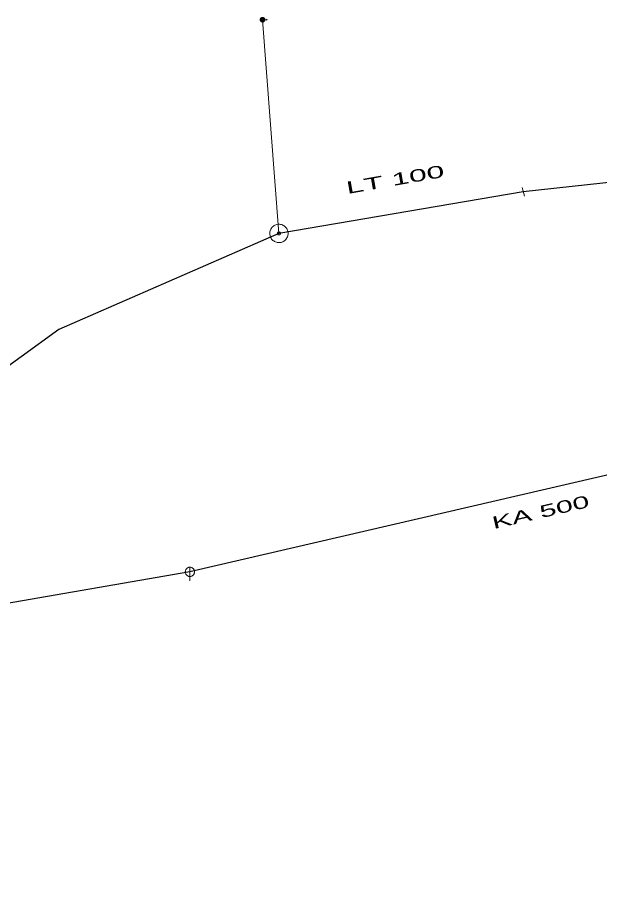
# Model space of a CAD drawing. Extents: x -687515 to -686506, y -974029 to -973461.
# Drawn here: x -686751.92 to -686720.18, y -973716.01 to -973668.72 of the extents above; entities that cross this region are included whole.
import ezdxf
from ezdxf.enums import TextEntityAlignment as Align

# ---------------------------------------------------------------- set-up
doc = ezdxf.new("R2010")
doc.units = 0
doc.header["$LTSCALE"] = 0.27
for name, color, linetype, lineweight in [('1', 7, 'Continuous', 13), ('14', 7, 'Continuous', 25), ('17', 7, 'Continuous', 25), ('22', 7, 'Continuous', 13), ('34', 7, 'Continuous', 13), ('47', 7, 'Continuous', 13), ('9', 7, 'Continuous', 13)]:
    doc.layers.add(name, color=color, linetype=linetype, lineweight=lineweight)

msp = doc.modelspace()

# ---------------------------------------------------------------- linework, layer by layer
at = {"layer": '14', "lineweight": 13}
msp.add_line((-686737.661, -973680.49), (-686738.557, -973668.85), dxfattribs=at)
at = {"layer": '14'}
for p, q in [((-686704.809, -973690.17), (-686742.511, -973698.919)), ((-686742.511, -973698.919), (-686767.08, -973703.16))]:
    msp.add_line(p, q, dxfattribs=at)
at = {"layer": '17'}
msp.add_line((-686724.343, -973678.231), (-686737.661, -973680.49), dxfattribs=at)
for points in [[(-686696.345, -973676.48), (-686718.181, -973677.546), (-686724.343, -973678.231)], [(-686737.661, -973680.49), (-686749.647, -973685.721), (-686757.875, -973691.668), (-686763.192, -973697.859), (-686778.16, -973716.008)]]:
    msp.add_lwpolyline(points, dxfattribs=at)
at = {"layer": '22'}
msp.add_line((-686742.51, -973698.667), (-686742.511, -973699.411), dxfattribs=at)
msp.add_lwpolyline([(-686742.259, -973698.919), (-686742.26, -973698.893), (-686742.264, -973698.867), (-686742.27, -973698.841), (-686742.28, -973698.817), (-686742.292, -973698.793), (-686742.306, -973698.771), (-686742.323, -973698.75), (-686742.341, -973698.732), (-686742.362, -973698.715), (-686742.384, -973698.701), (-686742.408, -973698.689), (-686742.432, -973698.679), (-686742.458, -973698.673), (-686742.484, -973698.669), (-686742.51, -973698.667), (-686742.536, -973698.668), (-686742.562, -973698.672), (-686742.588, -973698.678), (-686742.613, -973698.688), (-686742.636, -973698.7), (-686742.658, -973698.714), (-686742.679, -973698.731), (-686742.697, -973698.749), (-686742.714, -973698.77), (-686742.728, -973698.792), (-686742.74, -973698.816), (-686742.75, -973698.84), (-686742.757, -973698.866), (-686742.761, -973698.892), (-686742.763, -973698.918), (-686742.762, -973698.944), (-686742.758, -973698.97), (-686742.751, -973698.996), (-686742.741, -973699.021), (-686742.729, -973699.044), (-686742.715, -973699.066), (-686742.698, -973699.087), (-686742.68, -973699.105), (-686742.659, -973699.122), (-686742.637, -973699.136), (-686742.614, -973699.148), (-686742.589, -973699.158), (-686742.563, -973699.165), (-686742.537, -973699.169), (-686742.511, -973699.171), (-686742.485, -973699.17), (-686742.459, -973699.166), (-686742.433, -973699.159), (-686742.409, -973699.149), (-686742.385, -973699.137), (-686742.363, -973699.123), (-686742.342, -973699.106), (-686742.324, -973699.088), (-686742.307, -973699.067), (-686742.293, -973699.045), (-686742.281, -973699.022), (-686742.271, -973698.997), (-686742.265, -973698.971), (-686742.261, -973698.945)], close=True, dxfattribs=at)
at = {"layer": '34'}
msp.add_line((-686724.27, -973678.468), (-686724.415, -973677.993), dxfattribs=at)
at = {"layer": '47'}
for points in [[(-686737.596, -973680.985), (-686737.544, -973680.976), (-686737.494, -973680.961), (-686737.446, -973680.94), (-686737.4, -973680.916), (-686737.356, -973680.886), (-686737.317, -973680.852), (-686737.281, -973680.814), (-686737.249, -973680.772), (-686737.222, -973680.729), (-686737.199, -973680.681), (-686737.181, -973680.631), (-686737.17, -973680.581), (-686737.162, -973680.529), (-686737.161, -973680.477), (-686737.165, -973680.425), (-686737.174, -973680.373), (-686737.189, -973680.323), (-686737.21, -973680.274), (-686737.234, -973680.229), (-686737.264, -973680.185), (-686737.298, -973680.146), (-686737.336, -973680.109), (-686737.378, -973680.077), (-686737.422, -973680.05), (-686737.469, -973680.028), (-686737.519, -973680.01), (-686737.57, -973679.998), (-686737.621, -973679.991), (-686737.673, -973679.99), (-686737.725, -973679.994), (-686737.777, -973680.003), (-686737.827, -973680.018), (-686737.876, -973680.038), (-686737.921, -973680.063), (-686737.965, -973680.093), (-686738.005, -973680.126), (-686738.041, -973680.164), (-686738.073, -973680.206), (-686738.1, -973680.251), (-686738.122, -973680.298), (-686738.14, -973680.348), (-686738.153, -973680.398), (-686738.159, -973680.45), (-686738.16, -973680.502), (-686738.156, -973680.554), (-686738.147, -973680.606), (-686738.132, -973680.656), (-686738.112, -973680.704), (-686738.087, -973680.75), (-686738.057, -973680.794), (-686738.024, -973680.834), (-686737.986, -973680.869), (-686737.944, -973680.901), (-686737.9, -973680.928), (-686737.852, -973680.951), (-686737.802, -973680.969), (-686737.752, -973680.981), (-686737.7, -973680.988), (-686737.648, -973680.989)], [(-686737.65, -973680.571), (-686737.641, -973680.57), (-686737.633, -973680.567), (-686737.626, -973680.564), (-686737.618, -973680.56), (-686737.611, -973680.555), (-686737.604, -973680.549), (-686737.598, -973680.543), (-686737.593, -973680.536), (-686737.589, -973680.529), (-686737.585, -973680.521), (-686737.582, -973680.512), (-686737.58, -973680.504), (-686737.579, -973680.496), (-686737.578, -973680.488), (-686737.579, -973680.479), (-686737.58, -973680.47), (-686737.583, -973680.462), (-686737.586, -973680.455), (-686737.59, -973680.447), (-686737.595, -973680.44), (-686737.601, -973680.433), (-686737.607, -973680.427), (-686737.614, -973680.422), (-686737.622, -973680.417), (-686737.629, -973680.414), (-686737.638, -973680.411), (-686737.646, -973680.409), (-686737.654, -973680.408), (-686737.662, -973680.407), (-686737.671, -973680.408), (-686737.68, -973680.409), (-686737.688, -973680.412), (-686737.695, -973680.415), (-686737.703, -973680.419), (-686737.71, -973680.424), (-686737.717, -973680.429), (-686737.723, -973680.436), (-686737.728, -973680.443), (-686737.733, -973680.451), (-686737.736, -973680.458), (-686737.739, -973680.467), (-686737.741, -973680.475), (-686737.742, -973680.483), (-686737.743, -973680.491), (-686737.742, -973680.5), (-686737.741, -973680.509), (-686737.738, -973680.517), (-686737.735, -973680.524), (-686737.731, -973680.532), (-686737.726, -973680.539), (-686737.721, -973680.546), (-686737.714, -973680.552), (-686737.707, -973680.557), (-686737.7, -973680.561), (-686737.692, -973680.565), (-686737.683, -973680.568), (-686737.675, -973680.57), (-686737.667, -973680.571), (-686737.659, -973680.572)]]:
    msp.add_lwpolyline(points, close=True, dxfattribs=at)
at = {"layer": '9'}
msp.add_line((-686738.431, -973668.85), (-686738.305, -973668.85), dxfattribs=at)
for points in [[(-686738.557, -973668.976), (-686738.544, -973668.975), (-686738.531, -973668.973), (-686738.518, -973668.97), (-686738.506, -973668.965), (-686738.494, -973668.959), (-686738.483, -973668.952), (-686738.473, -973668.944), (-686738.463, -973668.934), (-686738.455, -973668.924), (-686738.448, -973668.913), (-686738.442, -973668.901), (-686738.437, -973668.889), (-686738.434, -973668.876), (-686738.432, -973668.863), (-686738.431, -973668.85), (-686738.431, -973668.837), (-686738.433, -973668.824), (-686738.436, -973668.811), (-686738.441, -973668.799), (-686738.447, -973668.787), (-686738.454, -973668.776), (-686738.462, -973668.766), (-686738.472, -973668.756), (-686738.482, -973668.748), (-686738.493, -973668.741), (-686738.505, -973668.735), (-686738.517, -973668.73), (-686738.53, -973668.727), (-686738.543, -973668.725), (-686738.556, -973668.723), (-686738.569, -973668.724), (-686738.582, -973668.726), (-686738.595, -973668.729), (-686738.607, -973668.734), (-686738.619, -973668.74), (-686738.63, -973668.747), (-686738.64, -973668.755), (-686738.65, -973668.765), (-686738.658, -973668.775), (-686738.665, -973668.786), (-686738.671, -973668.798), (-686738.676, -973668.81), (-686738.679, -973668.823), (-686738.681, -973668.836), (-686738.683, -973668.849), (-686738.682, -973668.862), (-686738.68, -973668.875), (-686738.677, -973668.888), (-686738.672, -973668.9), (-686738.666, -973668.912), (-686738.659, -973668.923), (-686738.651, -973668.933), (-686738.641, -973668.943), (-686738.631, -973668.951), (-686738.62, -973668.958), (-686738.608, -973668.964), (-686738.596, -973668.969), (-686738.583, -973668.972), (-686738.57, -973668.974)], [(-686738.557, -973668.956), (-686738.546, -973668.956), (-686738.535, -973668.954), (-686738.524, -973668.951), (-686738.514, -973668.947), (-686738.504, -973668.942), (-686738.495, -973668.936), (-686738.486, -973668.929), (-686738.478, -973668.921), (-686738.471, -973668.912), (-686738.465, -973668.903), (-686738.46, -973668.893), (-686738.456, -973668.883), (-686738.453, -973668.872), (-686738.451, -973668.861), (-686738.451, -973668.85), (-686738.45, -973668.839), (-686738.452, -973668.828), (-686738.455, -973668.817), (-686738.459, -973668.807), (-686738.464, -973668.797), (-686738.47, -973668.788), (-686738.477, -973668.779), (-686738.485, -973668.771), (-686738.494, -973668.764), (-686738.503, -973668.758), (-686738.513, -973668.753), (-686738.523, -973668.749), (-686738.534, -973668.746), (-686738.545, -973668.744), (-686738.556, -973668.744), (-686738.567, -973668.743), (-686738.578, -973668.745), (-686738.589, -973668.748), (-686738.599, -973668.752), (-686738.609, -973668.757), (-686738.618, -973668.763), (-686738.627, -973668.77), (-686738.635, -973668.778), (-686738.642, -973668.787), (-686738.648, -973668.796), (-686738.653, -973668.806), (-686738.657, -973668.816), (-686738.66, -973668.827), (-686738.662, -973668.838), (-686738.663, -973668.849), (-686738.663, -973668.86), (-686738.661, -973668.871), (-686738.658, -973668.882), (-686738.654, -973668.892), (-686738.649, -973668.902), (-686738.643, -973668.911), (-686738.636, -973668.92), (-686738.628, -973668.928), (-686738.619, -973668.935), (-686738.61, -973668.941), (-686738.6, -973668.946), (-686738.59, -973668.95), (-686738.579, -973668.953), (-686738.568, -973668.955)], [(-686738.557, -973668.937), (-686738.548, -973668.936), (-686738.539, -973668.935), (-686738.53, -973668.932), (-686738.522, -973668.929), (-686738.514, -973668.925), (-686738.506, -973668.92), (-686738.499, -973668.914), (-686738.493, -973668.908), (-686738.487, -973668.901), (-686738.482, -973668.893), (-686738.478, -973668.885), (-686738.475, -973668.877), (-686738.472, -973668.868), (-686738.471, -973668.859), (-686738.47, -973668.85), (-686738.47, -973668.841), (-686738.471, -973668.832), (-686738.474, -973668.823), (-686738.477, -973668.815), (-686738.481, -973668.807), (-686738.486, -973668.799), (-686738.492, -973668.792), (-686738.498, -973668.786), (-686738.505, -973668.78), (-686738.513, -973668.775), (-686738.521, -973668.771), (-686738.529, -973668.768), (-686738.538, -973668.765), (-686738.547, -973668.764), (-686738.556, -973668.762), (-686738.565, -973668.763), (-686738.574, -973668.764), (-686738.583, -973668.767), (-686738.591, -973668.77), (-686738.599, -973668.774), (-686738.607, -973668.779), (-686738.614, -973668.785), (-686738.62, -973668.791), (-686738.626, -973668.798), (-686738.631, -973668.806), (-686738.635, -973668.814), (-686738.638, -973668.822), (-686738.641, -973668.831), (-686738.642, -973668.84), (-686738.644, -973668.849), (-686738.643, -973668.858), (-686738.642, -973668.867), (-686738.639, -973668.876), (-686738.636, -973668.884), (-686738.632, -973668.892), (-686738.627, -973668.9), (-686738.621, -973668.907), (-686738.615, -973668.913), (-686738.608, -973668.919), (-686738.6, -973668.924), (-686738.592, -973668.928), (-686738.584, -973668.931), (-686738.575, -973668.934), (-686738.566, -973668.935)], [(-686738.557, -973668.917), (-686738.55, -973668.917), (-686738.543, -973668.915), (-686738.536, -973668.914), (-686738.53, -973668.911), (-686738.524, -973668.908), (-686738.518, -973668.904), (-686738.512, -973668.9), (-686738.507, -973668.895), (-686738.503, -973668.889), (-686738.499, -973668.883), (-686738.496, -973668.877), (-686738.493, -973668.871), (-686738.492, -973668.864), (-686738.49, -973668.857), (-686738.49, -973668.85), (-686738.489, -973668.843), (-686738.491, -973668.836), (-686738.492, -973668.829), (-686738.495, -973668.823), (-686738.498, -973668.816), (-686738.502, -973668.811), (-686738.506, -973668.805), (-686738.511, -973668.8), (-686738.517, -973668.796), (-686738.523, -973668.792), (-686738.529, -973668.789), (-686738.535, -973668.786), (-686738.542, -973668.784), (-686738.549, -973668.783), (-686738.556, -973668.782), (-686738.563, -973668.782), (-686738.57, -973668.783), (-686738.577, -973668.785), (-686738.583, -973668.788), (-686738.59, -973668.791), (-686738.595, -973668.795), (-686738.601, -973668.799), (-686738.606, -973668.804), (-686738.61, -973668.81), (-686738.614, -973668.815), (-686738.617, -973668.822), (-686738.62, -973668.828), (-686738.622, -973668.835), (-686738.623, -973668.842), (-686738.624, -973668.849), (-686738.624, -973668.856), (-686738.623, -973668.863), (-686738.621, -973668.87), (-686738.618, -973668.876), (-686738.615, -973668.882), (-686738.611, -973668.888), (-686738.607, -973668.894), (-686738.602, -973668.899), (-686738.596, -973668.903), (-686738.591, -973668.907), (-686738.584, -973668.91), (-686738.578, -973668.913), (-686738.571, -973668.914), (-686738.564, -973668.916)], [(-686738.557, -973668.897), (-686738.552, -973668.897), (-686738.547, -973668.896), (-686738.542, -973668.895), (-686738.538, -973668.893), (-686738.533, -973668.891), (-686738.529, -973668.888), (-686738.526, -973668.885), (-686738.522, -973668.881), (-686738.519, -973668.878), (-686738.516, -973668.874), (-686738.514, -973668.869), (-686738.512, -973668.865), (-686738.511, -973668.86), (-686738.51, -973668.855), (-686738.51, -973668.85), (-686738.509, -973668.845), (-686738.51, -973668.84), (-686738.511, -973668.835), (-686738.513, -973668.831), (-686738.515, -973668.826), (-686738.518, -973668.822), (-686738.521, -973668.818), (-686738.525, -973668.815), (-686738.528, -973668.812), (-686738.532, -973668.809), (-686738.537, -973668.807), (-686738.541, -973668.805), (-686738.546, -973668.804), (-686738.551, -973668.803), (-686738.556, -973668.803), (-686738.561, -973668.802), (-686738.566, -973668.803), (-686738.571, -973668.804), (-686738.575, -973668.806), (-686738.58, -973668.808), (-686738.584, -973668.811), (-686738.588, -973668.814), (-686738.591, -973668.817), (-686738.594, -973668.821), (-686738.597, -973668.825), (-686738.599, -973668.83), (-686738.601, -973668.834), (-686738.602, -973668.839), (-686738.603, -973668.844), (-686738.604, -973668.849), (-686738.604, -973668.854), (-686738.603, -973668.859), (-686738.602, -973668.864), (-686738.6, -973668.868), (-686738.598, -973668.873), (-686738.595, -973668.877), (-686738.592, -973668.88), (-686738.589, -973668.884), (-686738.585, -973668.887), (-686738.581, -973668.89), (-686738.576, -973668.892), (-686738.572, -973668.894), (-686738.567, -973668.895), (-686738.562, -973668.896)], [(-686738.557, -973668.877), (-686738.554, -973668.877), (-686738.551, -973668.877), (-686738.549, -973668.876), (-686738.546, -973668.875), (-686738.543, -973668.874), (-686738.541, -973668.872), (-686738.539, -973668.87), (-686738.537, -973668.868), (-686738.535, -973668.866), (-686738.533, -973668.864), (-686738.532, -973668.861), (-686738.531, -973668.858), (-686738.53, -973668.856), (-686738.53, -973668.853), (-686738.53, -973668.85), (-686738.529, -973668.847), (-686738.529, -973668.844), (-686738.53, -973668.841), (-686738.531, -973668.839), (-686738.532, -973668.836), (-686738.534, -973668.834), (-686738.536, -973668.831), (-686738.538, -973668.829), (-686738.54, -973668.828), (-686738.542, -973668.826), (-686738.545, -973668.825), (-686738.548, -973668.824), (-686738.55, -973668.823), (-686738.553, -973668.823), (-686738.556, -973668.821), (-686738.559, -973668.822), (-686738.562, -973668.822), (-686738.565, -973668.823), (-686738.567, -973668.824), (-686738.57, -973668.825), (-686738.572, -973668.827), (-686738.575, -973668.828), (-686738.577, -973668.83), (-686738.578, -973668.833), (-686738.58, -973668.835), (-686738.581, -973668.838), (-686738.582, -973668.84), (-686738.583, -973668.843), (-686738.583, -973668.846), (-686738.585, -973668.849), (-686738.584, -973668.852), (-686738.584, -973668.855), (-686738.583, -973668.857), (-686738.582, -973668.86), (-686738.581, -973668.863), (-686738.579, -973668.865), (-686738.578, -973668.867), (-686738.576, -973668.869), (-686738.573, -973668.871), (-686738.571, -973668.873), (-686738.568, -973668.874), (-686738.566, -973668.875), (-686738.563, -973668.876), (-686738.56, -973668.876)], [(-686738.557, -973668.858), (-686738.556, -973668.858), (-686738.555, -973668.858), (-686738.555, -973668.857), (-686738.554, -973668.857), (-686738.553, -973668.857), (-686738.552, -973668.856), (-686738.552, -973668.856), (-686738.551, -973668.855), (-686738.551, -973668.855), (-686738.55, -973668.854), (-686738.55, -973668.853), (-686738.55, -973668.852), (-686738.549, -973668.852), (-686738.549, -973668.851), (-686738.549, -973668.85), (-686738.549, -973668.849), (-686738.549, -973668.848), (-686738.549, -973668.848), (-686738.549, -973668.847), (-686738.549, -973668.846), (-686738.55, -973668.845), (-686738.55, -973668.845), (-686738.551, -973668.844), (-686738.551, -973668.844), (-686738.552, -973668.843), (-686738.553, -973668.843), (-686738.554, -973668.842), (-686738.554, -973668.842), (-686738.555, -973668.842), (-686738.556, -973668.842), (-686738.557, -973668.842), (-686738.558, -973668.842), (-686738.558, -973668.842), (-686738.559, -973668.842), (-686738.56, -973668.842), (-686738.561, -973668.843), (-686738.561, -973668.843), (-686738.562, -973668.844), (-686738.562, -973668.844), (-686738.563, -973668.845), (-686738.563, -973668.846), (-686738.565, -973668.847), (-686738.565, -973668.847), (-686738.565, -973668.848), (-686738.565, -973668.849), (-686738.565, -973668.85), (-686738.565, -973668.851), (-686738.565, -973668.851), (-686738.564, -973668.852), (-686738.564, -973668.853), (-686738.563, -973668.854), (-686738.563, -973668.854), (-686738.562, -973668.855), (-686738.562, -973668.855), (-686738.561, -973668.856), (-686738.56, -973668.856), (-686738.559, -973668.856), (-686738.559, -973668.857), (-686738.558, -973668.857)]]:
    msp.add_lwpolyline(points, close=True, dxfattribs=at)
msp.add_lwpolyline([(-686738.339, -973668.819), (-686738.305, -973668.85), (-686738.34, -973668.881)], dxfattribs=at)

# ---------------------------------------------------------------- texts
at = {"layer": '1'}
for s, rotation, width, p in [('LT 100', 10, 1.95, (-686731.27, -973677.875)), ('KA 500', 13, 1.85, (-686723.328, -973695.987))]:
    msp.add_text(s, height=0.6667, rotation=rotation, dxfattribs=dict(at, width=width)).set_placement(p, align=Align.CENTER)

doc.saveas('drawing.dxf')
